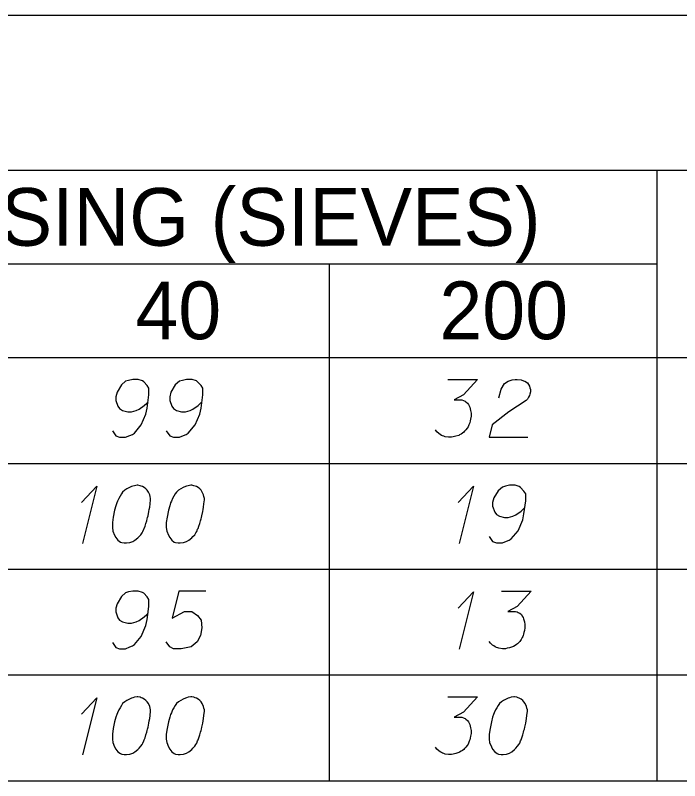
# Model space of a CAD drawing. Extents: x 2074207 to 2076812, y 516372 to 523312.
# Drawn here: x 2076678.5 to 2076733.8, y 520731.3 to 520795 of the extents above; entities that cross this region are included whole.
import ezdxf

# ---------------------------------------------------------------- set-up
doc = ezdxf.new("R2010")
doc.units = 0
for name, color, linetype in [('Prop DirtTable_ Soil Test Results - Outline (Major)', 7, 'Continuous'), ('Prop DirtTable_ Soil Test Results - Outline (Minor)', 7, 'Continuous'), ('Prop DirtTable_ Soil Test Results - Tx (Header - Small)', 7, 'Continuous'), ('Prop DirtTable_ Soil Test Results - Tx (Sample Data)', 7, 'Continuous')]:
    doc.layers.add(name, color=color, linetype=linetype)

msp = doc.modelspace()

# ---------------------------------------------------------------- linework, layer by layer
at = {"layer": 'Prop DirtTable_ Soil Test Results - Outline (Major)'}
for p, q in [((2076260.609, 520795.034), (2076811.903, 520795.034)), ((2076260.609, 520766.549), (2076811.903, 520766.549)), ((2076260.609, 520766.549), (2076811.903, 520766.549)), ((2076260.609, 520731.349), (2076811.903, 520731.349))]:
    msp.add_line(p, q, dxfattribs=at)
at = {"layer": 'Prop DirtTable_ Soil Test Results - Outline (Minor)'}
for p, q in [((2076260.609, 520782.149), (2076811.903, 520782.149)), ((2076731.93, 520782.149), (2076731.93, 520757.749)), ((2076526.074, 520774.349), (2076731.93, 520774.349)), ((2076704.671, 520774.349), (2076704.671, 520757.749)), ((2076260.609, 520757.749), (2076811.903, 520757.749)), ((2076260.609, 520757.749), (2076811.903, 520757.749)), ((2076704.671, 520757.749), (2076704.671, 520748.949)), ((2076731.93, 520757.749), (2076731.93, 520748.949)), ((2076260.609, 520748.949), (2076811.903, 520748.949)), ((2076260.609, 520748.949), (2076811.903, 520748.949)), ((2076704.671, 520748.949), (2076704.671, 520740.149)), ((2076731.93, 520748.949), (2076731.93, 520740.149)), ((2076260.609, 520740.149), (2076811.903, 520740.149)), ((2076260.609, 520740.149), (2076811.903, 520740.149)), ((2076704.671, 520740.149), (2076704.671, 520731.349)), ((2076731.93, 520740.149), (2076731.93, 520731.349)), ((2076260.609, 520731.349), (2076811.903, 520731.349))]:
    msp.add_line(p, q, dxfattribs=at)
at = {"layer": 'Prop DirtTable_ Soil Test Results - Tx (Sample Data)'}
for points in [[(2076686.622, 520760.459), (2076686.904, 520760.043), (2076687.221, 520759.93), (2076687.715, 520759.93), (2076688.068, 520760.081), (2076688.28, 520760.157), (2076688.456, 520760.27), (2076689.02, 520760.95), (2076689.409, 520761.858), (2076689.514, 520762.349), (2076689.655, 520763.445), (2076689.655, 520764.012), (2076689.514, 520764.239), (2076689.232, 520764.541), (2076689.126, 520764.617), (2076688.774, 520764.73), (2076688.315, 520764.73), (2076687.962, 520764.654), (2076687.715, 520764.579), (2076687.363, 520764.276), (2076687.01, 520763.672), (2076686.904, 520763.294), (2076686.904, 520762.991), (2076687.08, 520762.5), (2076687.221, 520762.311), (2076687.468, 520762.16), (2076687.892, 520762.047), (2076688.209, 520762.047), (2076688.597, 520762.16), (2076688.844, 520762.273), (2076689.267, 520762.576), (2076689.479, 520762.765), (2076689.585, 520762.878)], [(2076691.102, 520760.459), (2076691.384, 520760.043), (2076691.701, 520759.93), (2076692.195, 520759.93), (2076692.548, 520760.081), (2076692.76, 520760.157), (2076692.936, 520760.27), (2076693.5, 520760.95), (2076693.889, 520761.858), (2076693.994, 520762.349), (2076694.135, 520763.445), (2076694.135, 520764.012), (2076693.994, 520764.239), (2076693.712, 520764.541), (2076693.606, 520764.617), (2076693.254, 520764.73), (2076692.795, 520764.73), (2076692.442, 520764.654), (2076692.195, 520764.579), (2076691.843, 520764.276), (2076691.49, 520763.672), (2076691.384, 520763.294), (2076691.384, 520762.991), (2076691.56, 520762.5), (2076691.701, 520762.311), (2076691.948, 520762.16), (2076692.372, 520762.047), (2076692.689, 520762.047), (2076693.077, 520762.16), (2076693.324, 520762.273), (2076693.747, 520762.576), (2076693.959, 520762.765), (2076694.065, 520762.878)], [(2076714.525, 520764.73), (2076716.994, 520764.73), (2076715.83, 520763.445), (2076715.054, 520763.029), (2076715.689, 520763.029), (2076715.83, 520762.991), (2076715.9, 520762.954), (2076715.971, 520762.916), (2076716.042, 520762.878), (2076716.183, 520762.765), (2076716.253, 520762.651), (2076716.324, 520762.538), (2076716.359, 520762.425), (2076716.43, 520762.16), (2076716.465, 520761.933), (2076716.465, 520761.82), (2076716.465, 520761.669), (2076716.43, 520761.442), (2076716.394, 520761.291), (2076716.359, 520761.139), (2076716.324, 520761.026), (2076716.289, 520760.95), (2076716.253, 520760.875), (2076716.218, 520760.799), (2076716.147, 520760.686), (2076716.042, 520760.535), (2076715.936, 520760.421), (2076715.865, 520760.346), (2076715.759, 520760.27), (2076715.654, 520760.195), (2076715.512, 520760.119), (2076715.442, 520760.081), (2076715.195, 520760.006), (2076714.983, 520759.968), (2076714.842, 520759.93), (2076714.595, 520759.93), (2076714.313, 520759.968), (2076714.207, 520760.006), (2076714.101, 520760.043), (2076713.996, 520760.081), (2076713.89, 520760.157), (2076713.784, 520760.232), (2076713.608, 520760.384), (2076713.502, 520760.535)], [(2076718.793, 520763.218), (2076718.969, 520763.936), (2076719.252, 520764.39), (2076719.569, 520764.579), (2076719.887, 520764.692), (2076720.134, 520764.73), (2076720.31, 520764.73), (2076720.627, 520764.692), (2076720.839, 520764.617), (2076720.945, 520764.579), (2076721.157, 520764.465), (2076721.262, 520764.314), (2076721.333, 520764.163), (2076721.368, 520764.05), (2076721.403, 520763.899), (2076721.403, 520763.71), (2076721.368, 520763.521), (2076721.333, 520763.407), (2076721.262, 520763.256), (2076721.157, 520763.105), (2076721.051, 520762.991), (2076719.604, 520762.047), (2076718.229, 520760.95), (2076717.982, 520759.93), (2076721.192, 520759.93)], [(2076684.047, 520754.494), (2076685.317, 520755.854), (2076684.117, 520751.092)], [(2076688.738, 520755.93), (2076688.668, 520755.93), (2076688.456, 520755.892), (2076688.315, 520755.854), (2076688.209, 520755.817), (2076688.033, 520755.741), (2076687.821, 520755.628), (2076687.645, 520755.514), (2076687.468, 520755.363), (2076687.363, 520755.212), (2076687.257, 520755.023), (2076687.151, 520754.834), (2076687.045, 520754.607), (2076686.975, 520754.456), (2076686.904, 520754.229), (2076686.798, 520753.851), (2076686.692, 520753.284), (2076686.622, 520752.831), (2076686.622, 520752.415), (2076686.657, 520752.113), (2076686.798, 520751.773), (2076686.904, 520751.584), (2076687.08, 520751.357), (2076687.292, 520751.206), (2076687.398, 520751.168), (2076687.609, 520751.13), (2076687.786, 520751.13), (2076688.068, 520751.168), (2076688.315, 520751.243), (2076688.491, 520751.357), (2076688.738, 520751.546), (2076688.844, 520751.659), (2076688.985, 520751.81), (2076689.091, 520751.962), (2076689.162, 520752.075), (2076689.232, 520752.264), (2076689.267, 520752.339), (2076689.338, 520752.528), (2076689.409, 520752.755), (2076689.479, 520752.982), (2076689.514, 520753.133), (2076689.55, 520753.247), (2076689.585, 520753.398), (2076689.655, 520753.738), (2076689.691, 520753.927), (2076689.726, 520754.116), (2076689.761, 520754.38), (2076689.797, 520754.721), (2076689.797, 520754.834), (2076689.761, 520754.985), (2076689.726, 520755.136), (2076689.62, 520755.363), (2076689.514, 520755.514), (2076689.409, 520755.628), (2076689.267, 520755.741), (2076689.126, 520755.817), (2076689.02, 520755.854), (2076688.915, 520755.892), (2076688.738, 520755.93)], [(2076693.218, 520755.93), (2076693.148, 520755.93), (2076692.936, 520755.892), (2076692.795, 520755.854), (2076692.689, 520755.817), (2076692.513, 520755.741), (2076692.301, 520755.628), (2076692.125, 520755.514), (2076691.948, 520755.363), (2076691.843, 520755.212), (2076691.737, 520755.023), (2076691.631, 520754.834), (2076691.525, 520754.607), (2076691.455, 520754.456), (2076691.384, 520754.229), (2076691.278, 520753.851), (2076691.172, 520753.284), (2076691.102, 520752.831), (2076691.102, 520752.415), (2076691.137, 520752.113), (2076691.278, 520751.773), (2076691.384, 520751.584), (2076691.56, 520751.357), (2076691.772, 520751.206), (2076691.878, 520751.168), (2076692.089, 520751.13), (2076692.266, 520751.13), (2076692.548, 520751.168), (2076692.795, 520751.243), (2076692.971, 520751.357), (2076693.218, 520751.546), (2076693.324, 520751.659), (2076693.465, 520751.81), (2076693.571, 520751.962), (2076693.642, 520752.075), (2076693.712, 520752.264), (2076693.747, 520752.339), (2076693.818, 520752.528), (2076693.889, 520752.755), (2076693.959, 520752.982), (2076693.994, 520753.133), (2076694.03, 520753.247), (2076694.065, 520753.398), (2076694.135, 520753.738), (2076694.171, 520753.927), (2076694.206, 520754.116), (2076694.241, 520754.38), (2076694.277, 520754.721), (2076694.277, 520754.834), (2076694.241, 520754.985), (2076694.206, 520755.136), (2076694.1, 520755.363), (2076693.994, 520755.514), (2076693.889, 520755.628), (2076693.747, 520755.741), (2076693.606, 520755.817), (2076693.5, 520755.854), (2076693.395, 520755.892), (2076693.218, 520755.93)], [(2076715.407, 520754.494), (2076716.677, 520755.854), (2076715.477, 520751.092)], [(2076717.982, 520751.659), (2076718.264, 520751.243), (2076718.581, 520751.13), (2076719.075, 520751.13), (2076719.428, 520751.281), (2076719.64, 520751.357), (2076719.816, 520751.47), (2076720.38, 520752.15), (2076720.769, 520753.058), (2076720.874, 520753.549), (2076721.015, 520754.645), (2076721.015, 520755.212), (2076720.874, 520755.439), (2076720.592, 520755.741), (2076720.486, 520755.817), (2076720.134, 520755.93), (2076719.675, 520755.93), (2076719.322, 520755.854), (2076719.075, 520755.779), (2076718.723, 520755.476), (2076718.37, 520754.872), (2076718.264, 520754.494), (2076718.264, 520754.191), (2076718.44, 520753.7), (2076718.581, 520753.511), (2076718.828, 520753.36), (2076719.252, 520753.247), (2076719.569, 520753.247), (2076719.957, 520753.36), (2076720.204, 520753.473), (2076720.627, 520753.776), (2076720.839, 520753.965), (2076720.945, 520754.078)], [(2076686.622, 520742.859), (2076686.904, 520742.443), (2076687.221, 520742.33), (2076687.715, 520742.33), (2076688.068, 520742.481), (2076688.28, 520742.557), (2076688.456, 520742.67), (2076689.02, 520743.35), (2076689.409, 520744.258), (2076689.514, 520744.749), (2076689.655, 520745.845), (2076689.655, 520746.412), (2076689.514, 520746.639), (2076689.232, 520746.941), (2076689.126, 520747.017), (2076688.774, 520747.13), (2076688.315, 520747.13), (2076687.962, 520747.054), (2076687.715, 520746.979), (2076687.363, 520746.676), (2076687.01, 520746.072), (2076686.904, 520745.694), (2076686.904, 520745.391), (2076687.08, 520744.9), (2076687.221, 520744.711), (2076687.468, 520744.56), (2076687.892, 520744.447), (2076688.209, 520744.447), (2076688.597, 520744.56), (2076688.844, 520744.673), (2076689.267, 520744.976), (2076689.479, 520745.165), (2076689.585, 520745.278)], [(2076694.382, 520747.13), (2076692.16, 520747.13), (2076691.596, 520744.862), (2076692.619, 520745.429), (2076693.218, 520745.429), (2076693.712, 520745.089), (2076693.994, 520744.711), (2076694.065, 520744.069), (2076693.959, 520743.426), (2076693.677, 520742.897), (2076693.183, 520742.481), (2076692.336, 520742.33), (2076691.701, 520742.33), (2076691.384, 520742.481), (2076691.102, 520742.897)], [(2076715.407, 520745.694), (2076716.677, 520747.054), (2076715.477, 520742.292)], [(2076719.005, 520747.13), (2076721.474, 520747.13), (2076720.31, 520745.845), (2076719.534, 520745.429), (2076720.169, 520745.429), (2076720.31, 520745.391), (2076720.38, 520745.354), (2076720.451, 520745.316), (2076720.522, 520745.278), (2076720.663, 520745.165), (2076720.733, 520745.051), (2076720.804, 520744.938), (2076720.839, 520744.825), (2076720.91, 520744.56), (2076720.945, 520744.333), (2076720.945, 520744.22), (2076720.945, 520744.069), (2076720.91, 520743.842), (2076720.874, 520743.691), (2076720.839, 520743.539), (2076720.804, 520743.426), (2076720.769, 520743.35), (2076720.733, 520743.275), (2076720.698, 520743.199), (2076720.627, 520743.086), (2076720.522, 520742.935), (2076720.416, 520742.821), (2076720.345, 520742.746), (2076720.239, 520742.67), (2076720.134, 520742.595), (2076719.992, 520742.519), (2076719.922, 520742.481), (2076719.675, 520742.406), (2076719.463, 520742.368), (2076719.322, 520742.33), (2076719.075, 520742.33), (2076718.793, 520742.368), (2076718.687, 520742.406), (2076718.581, 520742.443), (2076718.476, 520742.481), (2076718.37, 520742.557), (2076718.264, 520742.632), (2076718.088, 520742.784), (2076717.982, 520742.935)], [(2076684.047, 520736.894), (2076685.317, 520738.254), (2076684.117, 520733.492)], [(2076688.738, 520738.33), (2076688.668, 520738.33), (2076688.456, 520738.292), (2076688.315, 520738.254), (2076688.209, 520738.217), (2076688.033, 520738.141), (2076687.821, 520738.028), (2076687.645, 520737.914), (2076687.468, 520737.763), (2076687.363, 520737.612), (2076687.257, 520737.423), (2076687.151, 520737.234), (2076687.045, 520737.007), (2076686.975, 520736.856), (2076686.904, 520736.629), (2076686.798, 520736.251), (2076686.692, 520735.684), (2076686.622, 520735.231), (2076686.622, 520734.815), (2076686.657, 520734.513), (2076686.798, 520734.173), (2076686.904, 520733.984), (2076687.08, 520733.757), (2076687.292, 520733.606), (2076687.398, 520733.568), (2076687.609, 520733.53), (2076687.786, 520733.53), (2076688.068, 520733.568), (2076688.315, 520733.643), (2076688.491, 520733.757), (2076688.738, 520733.946), (2076688.844, 520734.059), (2076688.985, 520734.21), (2076689.091, 520734.362), (2076689.162, 520734.475), (2076689.232, 520734.664), (2076689.267, 520734.739), (2076689.338, 520734.928), (2076689.409, 520735.155), (2076689.479, 520735.382), (2076689.514, 520735.533), (2076689.55, 520735.647), (2076689.585, 520735.798), (2076689.655, 520736.138), (2076689.691, 520736.327), (2076689.726, 520736.516), (2076689.761, 520736.78), (2076689.797, 520737.121), (2076689.797, 520737.234), (2076689.761, 520737.385), (2076689.726, 520737.536), (2076689.62, 520737.763), (2076689.514, 520737.914), (2076689.409, 520738.028), (2076689.267, 520738.141), (2076689.126, 520738.217), (2076689.02, 520738.254), (2076688.915, 520738.292), (2076688.738, 520738.33)], [(2076693.218, 520738.33), (2076693.148, 520738.33), (2076692.936, 520738.292), (2076692.795, 520738.254), (2076692.689, 520738.217), (2076692.513, 520738.141), (2076692.301, 520738.028), (2076692.125, 520737.914), (2076691.948, 520737.763), (2076691.843, 520737.612), (2076691.737, 520737.423), (2076691.631, 520737.234), (2076691.525, 520737.007), (2076691.455, 520736.856), (2076691.384, 520736.629), (2076691.278, 520736.251), (2076691.172, 520735.684), (2076691.102, 520735.231), (2076691.102, 520734.815), (2076691.137, 520734.513), (2076691.278, 520734.173), (2076691.384, 520733.984), (2076691.56, 520733.757), (2076691.772, 520733.606), (2076691.878, 520733.568), (2076692.089, 520733.53), (2076692.266, 520733.53), (2076692.548, 520733.568), (2076692.795, 520733.643), (2076692.971, 520733.757), (2076693.218, 520733.946), (2076693.324, 520734.059), (2076693.465, 520734.21), (2076693.571, 520734.362), (2076693.642, 520734.475), (2076693.712, 520734.664), (2076693.747, 520734.739), (2076693.818, 520734.928), (2076693.889, 520735.155), (2076693.959, 520735.382), (2076693.994, 520735.533), (2076694.03, 520735.647), (2076694.065, 520735.798), (2076694.135, 520736.138), (2076694.171, 520736.327), (2076694.206, 520736.516), (2076694.241, 520736.78), (2076694.277, 520737.121), (2076694.277, 520737.234), (2076694.241, 520737.385), (2076694.206, 520737.536), (2076694.1, 520737.763), (2076693.994, 520737.914), (2076693.889, 520738.028), (2076693.747, 520738.141), (2076693.606, 520738.217), (2076693.5, 520738.254), (2076693.395, 520738.292), (2076693.218, 520738.33)], [(2076714.525, 520738.33), (2076716.994, 520738.33), (2076715.83, 520737.045), (2076715.054, 520736.629), (2076715.689, 520736.629), (2076715.83, 520736.591), (2076715.9, 520736.554), (2076715.971, 520736.516), (2076716.042, 520736.478), (2076716.183, 520736.365), (2076716.253, 520736.251), (2076716.324, 520736.138), (2076716.359, 520736.025), (2076716.43, 520735.76), (2076716.465, 520735.533), (2076716.465, 520735.42), (2076716.465, 520735.269), (2076716.43, 520735.042), (2076716.394, 520734.891), (2076716.359, 520734.739), (2076716.324, 520734.626), (2076716.289, 520734.55), (2076716.253, 520734.475), (2076716.218, 520734.399), (2076716.147, 520734.286), (2076716.042, 520734.135), (2076715.936, 520734.021), (2076715.865, 520733.946), (2076715.759, 520733.87), (2076715.654, 520733.795), (2076715.512, 520733.719), (2076715.442, 520733.681), (2076715.195, 520733.606), (2076714.983, 520733.568), (2076714.842, 520733.53), (2076714.595, 520733.53), (2076714.313, 520733.568), (2076714.207, 520733.606), (2076714.101, 520733.643), (2076713.996, 520733.681), (2076713.89, 520733.757), (2076713.784, 520733.832), (2076713.608, 520733.984), (2076713.502, 520734.135)], [(2076720.098, 520738.33), (2076720.028, 520738.33), (2076719.816, 520738.292), (2076719.675, 520738.254), (2076719.569, 520738.217), (2076719.393, 520738.141), (2076719.181, 520738.028), (2076719.005, 520737.914), (2076718.828, 520737.763), (2076718.723, 520737.612), (2076718.617, 520737.423), (2076718.511, 520737.234), (2076718.405, 520737.007), (2076718.335, 520736.856), (2076718.264, 520736.629), (2076718.158, 520736.251), (2076718.052, 520735.684), (2076717.982, 520735.231), (2076717.982, 520734.815), (2076718.017, 520734.513), (2076718.158, 520734.173), (2076718.264, 520733.984), (2076718.44, 520733.757), (2076718.652, 520733.606), (2076718.758, 520733.568), (2076718.969, 520733.53), (2076719.146, 520733.53), (2076719.428, 520733.568), (2076719.675, 520733.643), (2076719.851, 520733.757), (2076720.098, 520733.946), (2076720.204, 520734.059), (2076720.345, 520734.21), (2076720.451, 520734.362), (2076720.522, 520734.475), (2076720.592, 520734.664), (2076720.627, 520734.739), (2076720.698, 520734.928), (2076720.769, 520735.155), (2076720.839, 520735.382), (2076720.874, 520735.533), (2076720.91, 520735.647), (2076720.945, 520735.798), (2076721.015, 520736.138), (2076721.051, 520736.327), (2076721.086, 520736.516), (2076721.121, 520736.78), (2076721.157, 520737.121), (2076721.157, 520737.234), (2076721.121, 520737.385), (2076721.086, 520737.536), (2076720.98, 520737.763), (2076720.874, 520737.914), (2076720.769, 520738.028), (2076720.627, 520738.141), (2076720.486, 520738.217), (2076720.38, 520738.254), (2076720.275, 520738.292), (2076720.098, 520738.33)]]:
    msp.add_lwpolyline(points, dxfattribs=at)

# ---------------------------------------------------------------- texts
at = {"layer": 'Prop DirtTable_ Soil Test Results - Tx (Header - Small)'}
for s, height, p in [('% PASSING (SIEVES)', 4.79998, (2076656.984, 520775.859)), ('40', 4.8, (2076688.534, 520768.084)), ('200', 4.8, (2076713.832, 520768.084))]:
    msp.add_text(s, height=height, dxfattribs=at).set_placement(p)

doc.saveas('drawing.dxf')
